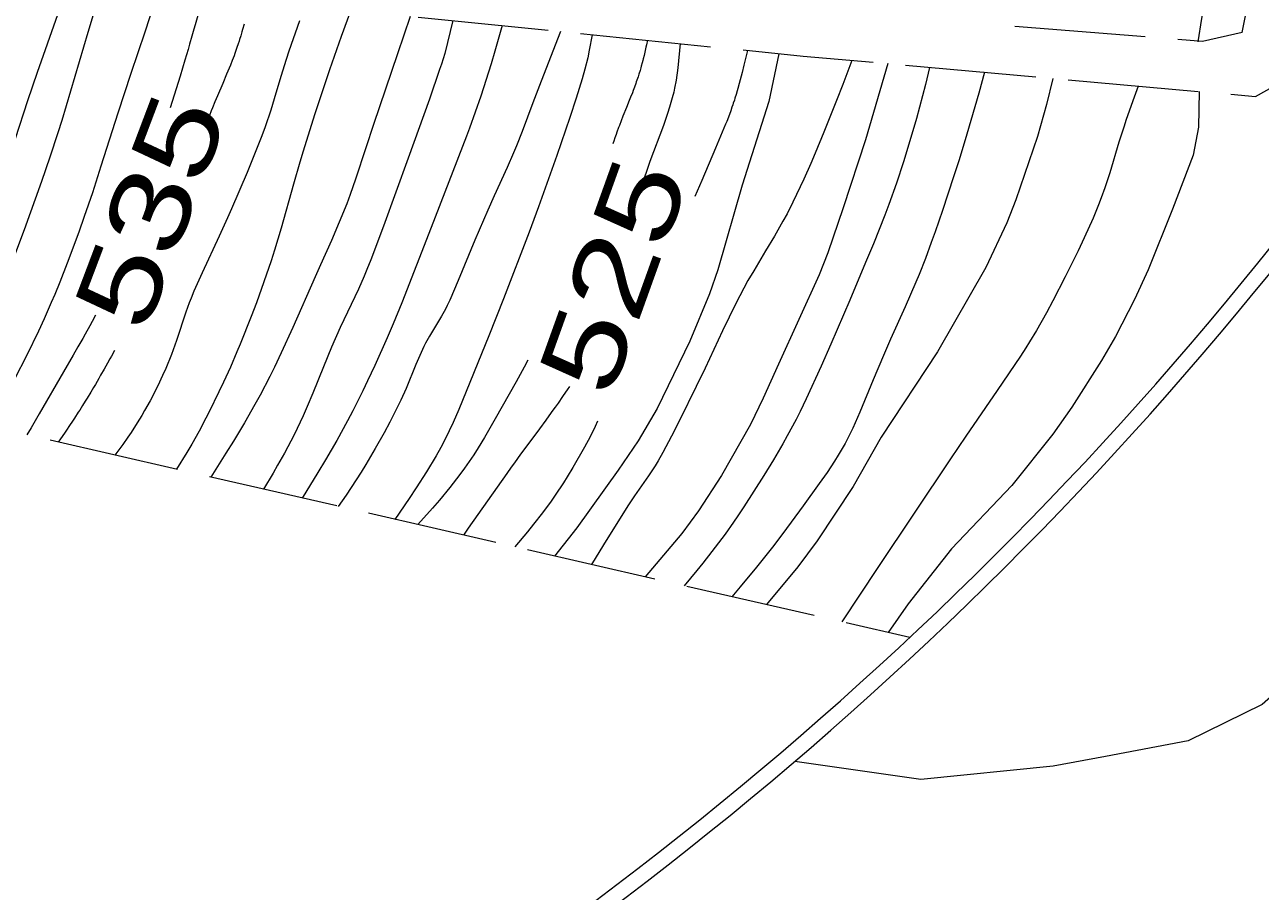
# Model space of a CAD drawing. Extents: x 2361284 to 2366480, y 6976556 to 6985346.
# Drawn here: x 2364811.3 to 2364887, y 6979134.4 to 6979187.4 of the extents above; entities that cross this region are included whole.
import ezdxf
from ezdxf.enums import TextEntityAlignment as Align

# ---------------------------------------------------------------- set-up
doc = ezdxf.new("R2010")
doc.units = 0
doc.header["$LTSCALE"] = 1.9
for name, color, linetype, lineweight in [('12', 7, 'Continuous', 13), ('13', 7, 'Continuous', 13), ('24', 7, 'Continuous', 13), ('3', 7, 'Continuous', 13), ('6', 7, 'Continuous', 13)]:
    doc.layers.add(name, color=color, linetype=linetype, lineweight=lineweight)

msp = doc.modelspace()

# ---------------------------------------------------------------- linework, layer by layer
at = {"layer": '12'}
for points in [[(2364822.232, 6979189.262), (2364822.028, 6979188.509), (2364821.925, 6979188.132), (2364821.768, 6979187.569), (2364821.608, 6979187.006), (2364821.526, 6979186.725), (2364821.382, 6979186.236), (2364821.285, 6979185.91), (2364821.09, 6979185.259), (2364820.794, 6979184.283), (2364820.198, 6979182.332)], [(2364837.507, 6979187.687), (2364837.181, 6979186.34), (2364837.003, 6979185.671), (2364836.805, 6979185.008), (2364836.696, 6979184.679), (2364836.065, 6979182.868), (2364834.767, 6979179.26), (2364833.262, 6979175.106), (2364832.486, 6979173.038), (2364832.245, 6979172.433), (2364832.075, 6979172.034), (2364831.722, 6979171.24), (2364830.612, 6979168.883), (2364830.076, 6979167.696), (2364829.575, 6979166.488), (2364828.928, 6979164.867), (2364828.591, 6979164.061), (2364828.332, 6979163.478), (2364828.153, 6979163.092), (2364827.78, 6979162.329), (2364827.188, 6979161.201), (2364826.774, 6979160.458), (2364826.491, 6979159.965), (2364825.909, 6979158.985)], [(2364851.421, 6979186.279), (2364851.278, 6979184.787), (2364851.178, 6979184.045), (2364851.089, 6979183.554), (2364851.036, 6979183.309), (2364850.943, 6979182.945), (2364850.775, 6979182.379), (2364850.654, 6979182.005), (2364850.397, 6979181.264), (2364849.576, 6979179.065), (2364849.314, 6979178.328), (2364849.19, 6979177.957)], [(2364866.706, 6979184.815), (2364866.453, 6979183.771), (2364866.274, 6979183.078), (2364865.896, 6979181.697), (2364865.377, 6979179.922), (2364865.104, 6979179.039), (2364864.672, 6979177.722), (2364864.208, 6979176.416), (2364863.962, 6979175.767), (2364863.265, 6979174.022), (2364862.786, 6979172.865), (2364861.811, 6979170.558), (2364860.652, 6979167.865), (2364860.059, 6979166.525), (2364859.149, 6979164.522), (2364858.781, 6979163.757), (2364858.525, 6979163.253), (2364857.988, 6979162.259), (2364857.71, 6979161.767), (2364857.135, 6979160.794), (2364856.542, 6979159.829), (2364855.321, 6979157.914), (2364854.95, 6979157.35), (2364854.697, 6979156.978), (2364854.179, 6979156.247), (2364853.374, 6979155.173), (2364852.818, 6979154.469), (2364852.44, 6979154.003), (2364851.667, 6979153.079)], [(2364932.844, 6979171.793), (2364930.292, 6979170.869), (2364929.305, 6979170.569), (2364925.513, 6979168.733), (2364923.186, 6979167.341), (2364921.421, 6979165.754), (2364918.957, 6979163.901), (2364916.063, 6979162.273), (2364913.574, 6979161.039), (2364910.407, 6979158.618), (2364906.184, 6979156.908), (2364902.672, 6979156.044), (2364897.798, 6979154.378), (2364894.605, 6979152.477), (2364889.983, 6979148.383), (2364887.068, 6979145.816), (2364882.539, 6979143.583), (2364877.479, 6979142.615), (2364874.263, 6979142.025), (2364866.171, 6979141.218), (2364858.44, 6979142.314)], [(2364815.628, 6979169.638), (2364815.414, 6979169.25), (2364815.271, 6979168.993), (2364814.982, 6979168.479), (2364814.837, 6979168.222), (2364814.545, 6979167.711), (2364814.251, 6979167.2), (2364813.661, 6979166.18), (2364812.168, 6979163.604), (2364811.668, 6979162.746), (2364811.417, 6979162.318)], [(2364844.641, 6979165.274), (2364844.504, 6979165.071), (2364844.413, 6979164.936), (2364844.228, 6979164.668), (2364843.949, 6979164.268), (2364843.761, 6979164.004), (2364843.635, 6979163.828), (2364843.382, 6979163.477), (2364843.191, 6979163.215), (2364842.807, 6979162.693), (2364842.037, 6979161.651), (2364841.653, 6979161.13), (2364841.272, 6979160.606), (2364841.083, 6979160.343), (2364840.801, 6979159.947), (2364839.029, 6979157.438), (2364838.44, 6979156.601), (2364838.147, 6979156.181)]]:
    msp.add_lwpolyline(points, dxfattribs=at)
at = {"layer": '13'}
for points in [[(2364894.255, 6979230.319), (2364893.205, 6979226.471), (2364892.659, 6979224.553), (2364890.596, 6979217.543), (2364888.944, 6979211.885), (2364888.137, 6979209.05), (2364887.983, 6979208.486), (2364887.694, 6979207.354), (2364887.424, 6979206.217), (2364886.905, 6979203.938), (2364885.534, 6979197.704), (2364885.41, 6979197.185), (2364885.142, 6979196.152), (2364884.588, 6979194.09), (2364884.338, 6979193.053), (2364884.167, 6979192.257), (2364883.861, 6979190.658), (2364883.358, 6979187.808), (2364883.122, 6979186.381)], [(2364814.063, 6979190.184), (2364813.283, 6979188.027), (2364812.046, 6979184.505), (2364811.462, 6979182.765), (2364810.706, 6979180.437), (2364810.316, 6979179.277), (2364809.846, 6979177.976), (2364809.516, 6979177.116), (2364808.832, 6979175.403), (2364808.126, 6979173.681), (2364807.752, 6979172.829), (2364807.352, 6979171.991), (2364807.138, 6979171.578), (2364805.497, 6979168.542), (2364803.138, 6979164.219)], [(2364816.055, 6979189.953), (2364815.143, 6979186.945), (2364813.554, 6979181.568), (2364813.321, 6979180.817), (2364812.831, 6979179.323), (2364812.315, 6979177.837), (2364811.248, 6979174.876), (2364810.719, 6979173.458), (2364810.351, 6979172.52), (2364809.588, 6979170.651), (2364809.242, 6979169.84), (2364809.005, 6979169.303), (2364808.516, 6979168.237), (2364808.264, 6979167.707), (2364807.747, 6979166.654), (2364807.212, 6979165.609), (2364806.847, 6979164.916), (2364806.095, 6979163.537)], [(2364819.469, 6979189.576), (2364818.633, 6979186.978), (2364817.787, 6979184.44), (2364816.994, 6979182.011), (2364815.952, 6979178.767), (2364815.427, 6979177.146), (2364814.934, 6979175.697), (2364814.59, 6979174.736), (2364813.878, 6979172.821), (2364813.432, 6979171.674), (2364813.121, 6979170.915), (2364812.908, 6979170.413), (2364812.468, 6979169.414), (2364812.125, 6979168.67), (2364811.41, 6979167.196), (2364810.655, 6979165.738), (2364810.13, 6979164.775), (2364809.771, 6979164.136), (2364809.032, 6979162.865)], [(2364828.107, 6979187.671), (2364827.454, 6979185.802), (2364827.286, 6979185.292), (2364826.97, 6979184.264), (2364826.563, 6979182.89), (2364826.352, 6979182.206), (2364826.008, 6979181.187), (2364825.799, 6979180.621), (2364825.36, 6979179.498), (2364824.899, 6979178.383), (2364823.946, 6979176.167), (2364823.698, 6979175.602), (2364823.187, 6979174.479), (2364822.148, 6979172.241), (2364821.644, 6979171.116), (2364821.469, 6979170.694), (2364821.36, 6979170.41), (2364821.155, 6979169.836), (2364820.583, 6979168.095), (2364820.271, 6979167.232), (2364819.918, 6979166.372), (2364819.731, 6979165.95), (2364819.437, 6979165.325), (2364818.964, 6979164.404), (2364818.626, 6979163.8), (2364818.45, 6979163.501), (2364818.177, 6979163.054), (2364817.794, 6979162.464), (2364817.595, 6979162.171), (2364817.286, 6979161.733), (2364816.799, 6979161.079)], [(2364831.261, 6979188.318), (2364830.667, 6979186.703), (2364830.378, 6979185.894), (2364829.955, 6979184.675), (2364829.4, 6979183.014), (2364829.039, 6979181.904), (2364828.332, 6979179.679), (2364828.127, 6979179.01), (2364827.737, 6979177.667), (2364826.98, 6979174.973), (2364826.58, 6979173.632), (2364826.373, 6979172.982), (2364825.935, 6979171.689), (2364825.47, 6979170.407), (2364825.146, 6979169.556), (2364824.475, 6979167.862), (2364824.282, 6979167.395), (2364823.882, 6979166.469), (2364823.464, 6979165.551), (2364823.177, 6979164.943), (2364822.584, 6979163.734), (2364822.38, 6979163.333), (2364821.957, 6979162.54), (2364821.516, 6979161.757), (2364821.213, 6979161.241), (2364820.588, 6979160.215)], [(2364834.895, 6979187.942), (2364834.117, 6979185.645), (2364832.648, 6979181.33), (2364832.175, 6979179.894), (2364831.549, 6979177.978), (2364831.218, 6979177.026), (2364831.006, 6979176.457), (2364830.55, 6979175.331), (2364830.065, 6979174.217), (2364829.402, 6979172.737), (2364829.075, 6979171.996), (2364827.702, 6979168.892), (2364826.999, 6979167.346), (2364826.583, 6979166.467), (2364826.294, 6979165.887), (2364825.693, 6979164.739), (2364825.381, 6979164.172), (2364824.736, 6979163.047), (2364824.068, 6979161.934), (2364823.61, 6979161.198), (2364822.672, 6979159.735)], [(2364824.715, 6979187.472), (2364824.628, 6979187.148), (2364824.582, 6979186.987), (2364824.512, 6979186.745), (2364824.447, 6979186.531), (2364824.414, 6979186.424), (2364824.363, 6979186.265), (2364824.283, 6979186.026), (2364824.199, 6979185.788), (2364824.156, 6979185.67), (2364824.102, 6979185.527), (2364823.993, 6979185.242), (2364823.88, 6979184.959), (2364823.804, 6979184.77), (2364823.648, 6979184.395), (2364823.411, 6979183.833), (2364823.092, 6979183.086), (2364822.935, 6979182.712), (2364822.78, 6979182.337), (2364822.704, 6979182.148), (2364822.592, 6979181.865)], [(2364840.53, 6979187.376), (2364840.081, 6979185.815), (2364839.843, 6979185.039), (2364839.21, 6979183.061), (2364838.877, 6979182.077), (2364838.528, 6979181.1), (2364838.345, 6979180.614), (2364836.178, 6979175.013), (2364834.372, 6979170.397), (2364833.845, 6979169.109), (2364833.477, 6979168.257), (2364832.718, 6979166.561), (2364832.285, 6979165.628), (2364831.987, 6979165.011), (2364831.37, 6979163.788), (2364831.051, 6979163.182), (2364830.394, 6979161.981), (2364829.711, 6979160.792), (2364829.243, 6979160.005), (2364828.274, 6979158.447)], [(2364844.094, 6979187.02), (2364842.903, 6979183.968), (2364842.402, 6979182.653), (2364841.741, 6979180.897), (2364841.4, 6979180.023), (2364841.218, 6979179.579), (2364840.834, 6979178.698), (2364840.032, 6979176.952), (2364839.638, 6979176.076), (2364838.858, 6979174.237), (2364837.838, 6979171.777), (2364837.31, 6979170.555), (2364837.156, 6979170.229), (2364837.046, 6979170.015), (2364836.811, 6979169.595), (2364836.07, 6979168.353), (2364835.837, 6979167.933), (2364835.727, 6979167.719), (2364835.556, 6979167.361), (2364835.239, 6979166.634), (2364834.635, 6979165.162), (2364834.308, 6979164.436), (2364833.867, 6979163.545), (2364833.641, 6979163.103), (2364833.292, 6979162.447), (2364832.75, 6979161.473), (2364832.182, 6979160.513), (2364831.888, 6979160.038), (2364831.28, 6979159.097), (2364830.965, 6979158.631), (2364830.479, 6979157.938)], [(2364846.036, 6979186.818), (2364845.862, 6979185.877), (2364845.762, 6979185.41), (2364845.586, 6979184.714), (2364845.414, 6979184.118), (2364845.051, 6979182.934), (2364844.67, 6979181.757), (2364844.407, 6979180.975), (2364843.866, 6979179.416), (2364842.759, 6979176.279), (2364842.181, 6979174.72), (2364840.599, 6979170.656), (2364839.703, 6979168.39), (2364837.874, 6979163.87), (2364837.531, 6979163.077), (2364837.285, 6979162.558), (2364837.115, 6979162.216), (2364836.758, 6979161.54), (2364836.478, 6979161.039), (2364835.888, 6979160.05), (2364835.266, 6979159.075), (2364834.836, 6979158.429), (2364833.948, 6979157.141)], [(2364849.419, 6979186.48), (2364849.361, 6979186.204), (2364849.331, 6979186.066), (2364849.285, 6979185.86), (2364849.213, 6979185.551), (2364849.163, 6979185.346), (2364849.137, 6979185.244), (2364849.097, 6979185.09), (2364849.042, 6979184.887), (2364849.013, 6979184.785), (2364848.969, 6979184.633), (2364848.899, 6979184.405), (2364848.848, 6979184.246), (2364848.813, 6979184.14), (2364848.741, 6979183.93), (2364848.704, 6979183.825), (2364848.628, 6979183.616), (2364848.55, 6979183.407), (2364848.498, 6979183.268), (2364848.39, 6979182.992), (2364848.309, 6979182.785), (2364848.143, 6979182.372), (2364847.922, 6979181.822), (2364847.813, 6979181.546), (2364847.705, 6979181.27), (2364847.652, 6979181.132), (2364847.549, 6979180.854), (2364847.498, 6979180.715), (2364847.425, 6979180.505), (2364847.354, 6979180.295), (2364847.319, 6979180.189), (2364847.3, 6979180.129)], [(2364857.478, 6979185.657), (2364856.855, 6979182.721), (2364855.224, 6979177.614), (2364853.723, 6979172.431), (2364853.218, 6979170.954), (2364852.025, 6979168.064), (2364850.021, 6979163.924), (2364848.853, 6979161.944), (2364847.63, 6979160.162), (2364845.094, 6979156.621), (2364843.729, 6979154.894)], [(2364855.556, 6979185.859), (2364855.331, 6979184.954), (2364855.216, 6979184.502), (2364855.098, 6979184.05), (2364855.038, 6979183.825), (2364854.954, 6979183.526), (2364854.912, 6979183.377), (2364854.846, 6979183.153), (2364854.779, 6979182.931), (2364854.744, 6979182.82), (2364854.681, 6979182.623), (2364854.648, 6979182.525), (2364854.599, 6979182.378), (2364854.523, 6979182.158), (2364854.443, 6979181.94), (2364854.402, 6979181.831), (2364854.318, 6979181.614), (2364854.275, 6979181.506), (2364854.208, 6979181.345), (2364853.583, 6979179.868), (2364852.747, 6979177.901), (2364852.33, 6979176.917)], [(2364861.942, 6979185.249), (2364861.387, 6979183.773), (2364861.005, 6979182.794), (2364860.223, 6979180.842), (2364859.693, 6979179.561), (2364859.42, 6979178.925), (2364858.998, 6979177.975), (2364858.334, 6979176.564), (2364857.975, 6979175.86), (2364857.723, 6979175.397), (2364857.198, 6979174.482), (2364856.656, 6979173.577), (2364855.933, 6979172.371), (2364855.58, 6979171.763), (2364855.073, 6979170.84), (2364854.833, 6979170.371), (2364854.018, 6979168.678), (2364852.954, 6979166.408), (2364852.411, 6979165.278), (2364851.414, 6979163.24), (2364850.901, 6979162.229), (2364850.364, 6979161.23), (2364850.084, 6979160.736), (2364849.893, 6979160.419), (2364849.487, 6979159.802), (2364848.638, 6979158.593), (2364848.23, 6979157.977), (2364846.734, 6979155.583), (2364846.004, 6979154.375)], [(2364864.144, 6979185.05), (2364862.768, 6979180.386), (2364861.418, 6979176.213), (2364860.477, 6979173.466), (2364859.936, 6979172.12), (2364857.448, 6979166.646), (2364856.518, 6979164.557), (2364855.73, 6979162.95), (2364853.953, 6979159.832), (2364852.546, 6979157.661), (2364851.523, 6979156.28), (2364849.282, 6979153.627)], [(2364870.069, 6979184.517), (2364869.719, 6979183.25), (2364868.985, 6979180.725), (2364868.506, 6979179.161), (2364868.174, 6979178.122), (2364867.489, 6979176.051), (2364867.038, 6979174.74), (2364866.805, 6979174.087), (2364866.442, 6979173.113), (2364866.06, 6979172.146), (2364865.861, 6979171.666), (2364865.208, 6979170.165), (2364864.316, 6979168.174), (2364863.874, 6979167.177), (2364863.249, 6979165.692), (2364862.428, 6979163.705), (2364861.996, 6979162.719), (2364861.723, 6979162.156), (2364861.528, 6979161.788), (2364861.108, 6979161.069), (2364860.887, 6979160.716), (2364860.424, 6979160.021), (2364859.943, 6979159.337), (2364858.961, 6979157.979), (2364857.716, 6979156.285), (2364857.081, 6979155.451), (2364856.107, 6979154.217), (2364855.101, 6979153.005), (2364854.584, 6979152.407)], [(2364874.243, 6979184.146), (2364873.858, 6979182.543), (2364873.302, 6979180.577), (2364871.993, 6979176.704), (2364871.434, 6979175.298), (2364870.143, 6979172.567), (2364867.192, 6979167.409), (2364863.731, 6979162.185), (2364862.02, 6979159.158), (2364859.819, 6979155.835), (2364858.626, 6979154.238), (2364856.708, 6979151.927)], [(2364879.478, 6979183.676), (2364879.229, 6979182.995), (2364878.748, 6979181.628), (2364878.593, 6979181.166), (2364878.302, 6979180.236), (2364877.735, 6979178.371), (2364877.428, 6979177.445), (2364877.202, 6979176.822), (2364877.043, 6979176.409), (2364876.71, 6979175.591), (2364876.174, 6979174.379), (2364875.797, 6979173.579), (2364875.008, 6979171.993), (2364874.246, 6979170.522), (2364873.855, 6979169.793), (2364873.247, 6979168.714), (2364872.822, 6979168.006), (2364872.603, 6979167.656), (2364872.264, 6979167.137), (2364870.837, 6979165.037), (2364868.921, 6979162.248), (2364867.974, 6979160.846), (2364863.528, 6979154.202), (2364861.318, 6979150.871)], [(2364883.211, 6979183.342), (2364883.172, 6979181.15), (2364882.854, 6979179.436), (2364881.569, 6979176.135), (2364880.08, 6979172.431), (2364879.253, 6979170.613), (2364878.082, 6979168.347), (2364877.24, 6979166.876), (2364875.415, 6979164.007), (2364874.25, 6979162.357), (2364871.74, 6979159.21), (2364868.046, 6979155.345), (2364865.392, 6979151.974), (2364864.155, 6979150.218)], [(2364816.779, 6979167.479), (2364816.594, 6979167.14), (2364816.501, 6979166.97), (2364816.361, 6979166.717), (2364816.149, 6979166.34), (2364815.934, 6979165.964), (2364815.826, 6979165.777), (2364815.608, 6979165.403), (2364815.498, 6979165.217), (2364815.332, 6979164.939), (2364815.108, 6979164.57), (2364814.994, 6979164.386), (2364814.823, 6979164.111), (2364814.65, 6979163.837), (2364814.562, 6979163.7), (2364814.327, 6979163.337), (2364814.208, 6979163.156), (2364814.028, 6979162.885), (2364813.845, 6979162.615), (2364813.753, 6979162.48), (2364813.568, 6979162.211), (2364813.474, 6979162.077), (2364813.332, 6979161.876)], [(2364842.095, 6979166.9), (2364841.862, 6979166.454), (2364841.378, 6979165.573), (2364840.096, 6979163.289), (2364839.44, 6979162.154), (2364839.053, 6979161.516), (2364838.783, 6979161.099), (2364838.22, 6979160.282), (2364837.926, 6979159.882), (2364837.318, 6979159.096), (2364836.684, 6979158.326), (2364836.248, 6979157.821), (2364835.351, 6979156.824)], [(2364846.371, 6979163.15), (2364846.221, 6979162.827), (2364845.904, 6979162.191), (2364845.567, 6979161.564), (2364844.858, 6979160.326), (2364844.512, 6979159.75), (2364844.274, 6979159.372), (2364843.78, 6979158.63), (2364843.525, 6979158.265), (2364842.999, 6979157.547), (2364842.451, 6979156.841), (2364842.075, 6979156.377), (2364841.294, 6979155.461)]]:
    msp.add_lwpolyline(points, dxfattribs=at)
at = {"layer": '24'}
for p, q in [((2364820.648, 6979160.206), (2364812.851, 6979161.992)), ((2364830.389, 6979157.967), (2364822.592, 6979159.754)), ((2364840.131, 6979155.72), (2364832.334, 6979157.516)), ((2364849.883, 6979153.492), (2364842.086, 6979155.278)), ((2364859.635, 6979151.255), (2364851.837, 6979153.041)), ((2364865.488, 6979149.911), (2364861.589, 6979150.803))]:
    msp.add_line(p, q, dxfattribs=at)
at = {"layer": '3'}
for radius in [226.475, 227.435]:
    msp.add_arc((2364710.718, 6979315.25), radius, 298.99244, 325.12827, dxfattribs=at)
at = {"layer": '6'}
for p, q in [((2364835.375, 6979187.897), (2364843.333, 6979187.093)), ((2364845.325, 6979186.892), (2364853.283, 6979186.087)), ((2364879.91, 6979186.69), (2364871.932, 6979187.324)), ((2364865.235, 6979184.951), (2364873.202, 6979184.236)), ((2364875.194, 6979184.055), (2364883.161, 6979183.341))]:
    msp.add_line(p, q, dxfattribs=at)
for points in [[(2364885.837, 6979186.947), (2364885.99, 6979187.668), (2364886.133, 6979188.39), (2364886.332, 6979189.512), (2364886.532, 6979190.633), (2364886.579, 6979190.874)], [(2364885.837, 6979186.947), (2364883.422, 6979186.404), (2364881.9, 6979186.529)], [(2364885.152, 6979183.17), (2364886.654, 6979183.034), (2364892.324, 6979186.208)], [(2364855.275, 6979185.886), (2364858.969, 6979185.511), (2364863.243, 6979185.132)]]:
    msp.add_lwpolyline(points, dxfattribs=at)

# ---------------------------------------------------------------- texts
at = {"layer": '12', "width": 1.35}
for s, rotation, p in [(' 535 ', 69.255, (2364821.216, 6979175.182)), (' 525 ', 70.228, (2364849.589, 6979171.26))]:
    msp.add_text(s, height=4.8, rotation=rotation, dxfattribs=at).set_placement(p, align=Align.CENTER)

doc.saveas('drawing.dxf')
